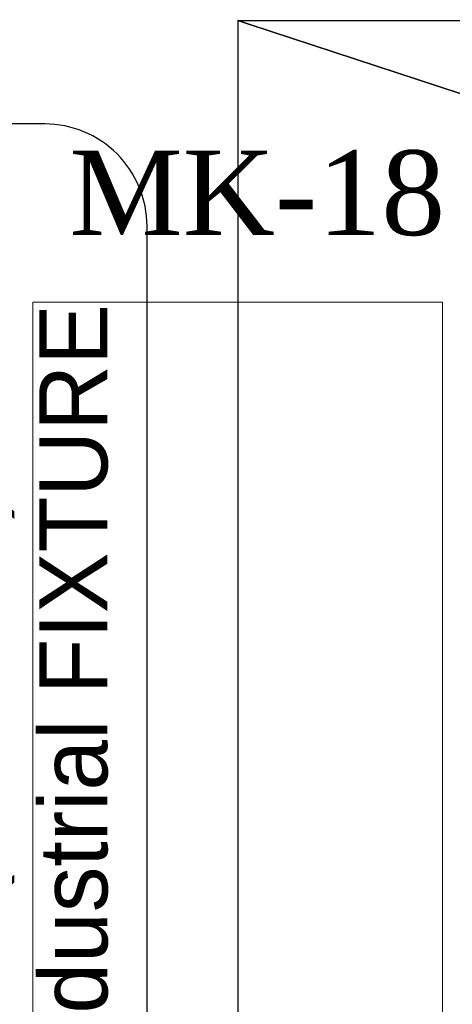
# Model space of a CAD drawing. Extents: x 3940905 to 4145695, y 925352 to 1109797.
# Tile 998 of 1056: x 4064839 to 4065156, y 1099585 to 1100307. Entities that reach past the tile are written whole.
import ezdxf

# ---------------------------------------------------------------- set-up
doc = ezdxf.new("R2010")
doc.units = 0
doc.header["$LTSCALE"] = 750
doc.header["$MEASUREMENT"] = 0
doc.linetypes.add('DASHED', pattern=[0.75, 0.5, -0.25])
doc.layers.add('CKD Equipments', color=252, linetype='CONTINUOUS', lineweight=0)
doc.layers.add('CKD-Electrical Text', color=7, linetype='CONTINUOUS', lineweight=25)
doc.layers.add('CKD-Hood', color=1, linetype='CONTINUOUS')
doc.layers.add('PDF_A - TEXT', color=7, linetype='CONTINUOUS')
doc.styles.add('CKD_Dimension Text', font='BOOKOS.TTF')

msp = doc.modelspace()

# ---------------------------------------------------------------- linework, layer by layer
at = {"layer": 'CKD Equipments', "color": 252, "true_color": 0x989898}
for p, q in [((4064849.08, 1100099.93), (4064849.08, 1099231.36)), ((4064849.08, 1100099.93), (4065149.28, 1100099.93)), ((4065149.28, 1100099.93), (4065149.28, 1099231.36))]:
    msp.add_line(p, q, dxfattribs=at)
at = {"layer": 'CKD-Electrical Text', "color": 7, "linetype": 'Continuous', "elevation": -18803.12}
msp.add_lwpolyline([(4064479.23, 1099396.68), (4064857.77, 1099396.68, 0.414214), (4064932.7, 1099471.61), (4064932.7, 1100155.63, 0.414214), (4064857.77, 1100230.56), (4064479.23, 1100230.56, 0.414214), (4064404.3, 1100155.63), (4064404.3, 1099471.61, 0.414214)], format="xyb", close=True, dxfattribs=at)
at = {"layer": 'CKD-Hood', "linetype": 'DASHED', "const_width": 1}
msp.add_lwpolyline([(4064999.44, 1100306.29), (4068199.44, 1100306.29), (4068199.44, 1099256.29), (4064999.44, 1099256.29), (4064999.44, 1100306.29), (4068199.44, 1099256.29), (4064999.44, 1099256.29), (4068199.44, 1100306.29)], dxfattribs=at)

# ---------------------------------------------------------------- texts
at = {"layer": 'CKD-Electrical Text', "color": 4, "linetype": 'Continuous', "insert": (4064670.69, 1099810.5), "char_height": 50, "width": 751.2324, "attachment_point": 5, "rotation": 90, "style": 'CKD_Dimension Text'}
msp.add_mtext('\\pxqc;{\\fCentury Gothic|b0|i0|c238|p34;\\C7;FOR\\fCentury Gothic|b0|i0|c0|p34; \\fCentury Gothic|b1|i0|c0|p34;Planetary Mixer\\P\\fCentury Gothic|b0|i0|c238|p34;440V,3P+N+E\\fCentury Gothic|b0|i0|c0|p34; \\fCentury Gothic|b0|i0|c238|p34;(III \\fCentury Gothic|b0|i0|c0|p34;X \\P\\pq*;1 \\fCentury Gothic|b0|i0|c238|p34;NO.)\\fCentury Gothic|b0|i0|c0|p34; BOTTOM LINE A\\fCentury Gothic|b0|i0|c238|p34;FFL-\\fCentury Gothic|b0|i0|c0|p34;1200 MM \\P\\fCentury Gothic|b0|i0|c238|p34;(SW / SO) \\PIndustrial FIXTURE}', dxfattribs=at)
at = {"layer": 'PDF_A - TEXT', "insert": (4064875.65, 1100211.08), "char_height": 61.963, "width": 1204.0964, "attachment_point": 1, "style": 'CKD_Dimension Text'}
msp.add_mtext('MK-18', dxfattribs=at)

doc.saveas('drawing.dxf')
